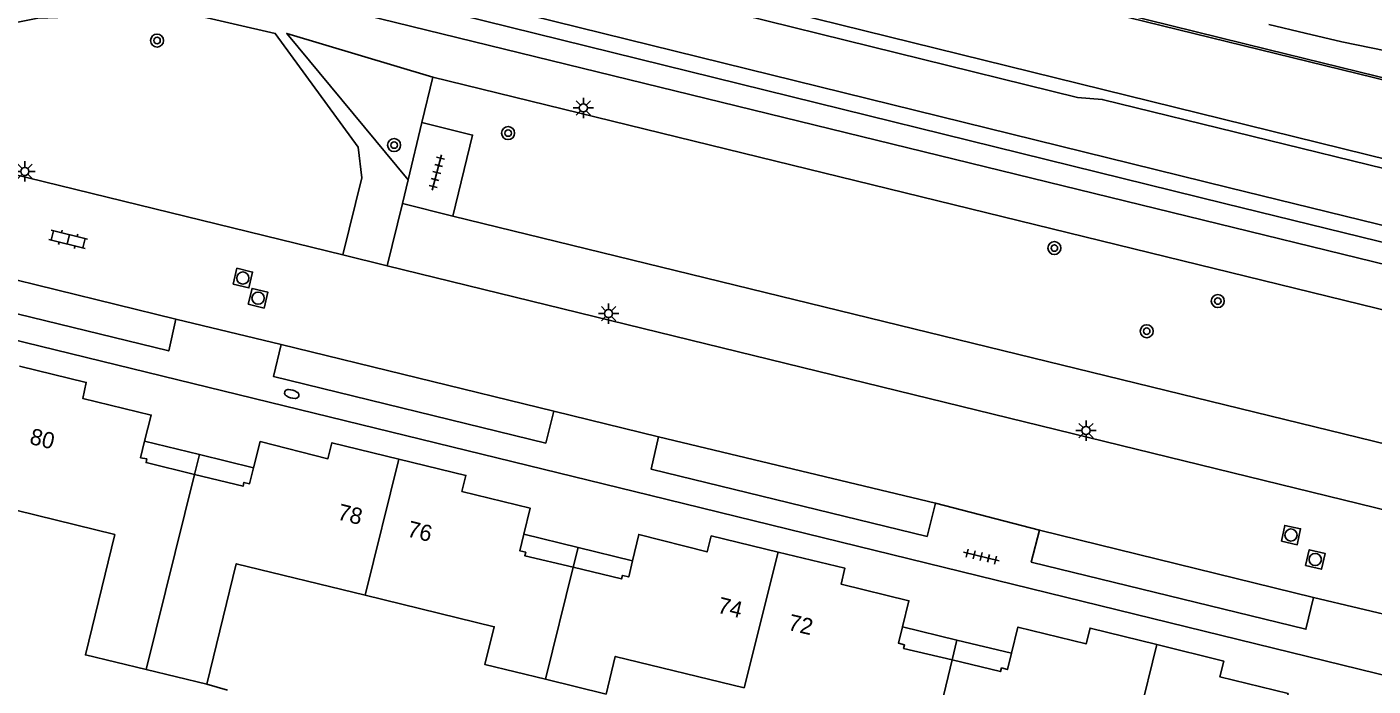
# Model space of a CAD drawing. Extents: x 125000 to 129004, y 397500 to 399008.
# Drawn here: x 126436.9 to 126519.7, y 398620 to 398660.6 of the extents above; entities that cross this region are included whole.
import ezdxf

# ---------------------------------------------------------------- set-up
doc = ezdxf.new("R2010")
doc.units = 0
for name, color, linetype in [('gg-afsc-hekwerk', 7, 'Continuous'), ('gg-anno-huisnummerreeks BGT', 7, 'Continuous'), ('gg-bbg-gedigitaliseerde bebouwing', 7, 'Continuous'), ('gg-bbg-hoofdgebouw', 7, 'Continuous'), ('gg-bbg-luifel en loopbrug', 7, 'Continuous'), ('gg-bbg-tussenscheiding', 7, 'Continuous'), ('gg-knt-verharding', 7, 'Continuous'), ('gg-knt-verharding nz', 7, 'Continuous'), ('gg-kntw-bovenkant insteek waterloop', 7, 'Continuous'), ('gg-kntw-waterlijn', 7, 'Continuous'), ('gt-grn-groengrens', 7, 'Continuous'), ('gt-symb-boom', 7, 'Continuous'), ('gt-symb-brandkraan', 7, 'Continuous'), ('gt-symb-klinker verharding', 7, 'Continuous'), ('gt-symb-lichtmast', 7, 'Continuous'), ('gt-symb-rioolschacht', 7, 'Continuous'), ('gt-symb-tegel verharding', 7, 'Continuous'), ('gx-grn-maaiveld', 7, 'Continuous')]:
    doc.layers.add(name, color=color, linetype=linetype)

# ---------------------------------------------------------------- blocks, each defined once
blk = doc.blocks.new('gt0-TEG1')
at = {"layer": 'gt-symb-tegel verharding'}
for p, q in [((-1.125, 0), (1.125, 0)), ((-0.9, -0.25), (-0.9, 0.25)), ((-0.45, -0.25), (-0.45, 0.25)), ((0, -0.25), (0, 0.25)), ((0.45, -0.25), (0.45, 0.25)), ((0.9, -0.25), (0.9, 0.25))]:
    blk.add_line(p, q, dxfattribs=at)
blk = doc.blocks.new('gt0-LMAST')
at = {"layer": 'gt-symb-lichtmast'}
for p, q in [((-0.182, 0.173), (-0.447, 0.438)), ((-0.005, 0.246), (-0.005, 0.621)), ((0.172, 0.173), (0.437, 0.438)), ((-0.255, -0.004), (-0.63, -0.004)), ((-0.182, -0.181), (-0.447, -0.446)), ((-0.005, -0.254), (-0.005, -0.629)), ((0.437, -0.446), (0.172, -0.181)), ((0.245, -0.004), (0.62, -0.004))]:
    blk.add_line(p, q, dxfattribs=at)
blk.add_circle((-0.005, -0.004), 0.25, dxfattribs=at)
blk = doc.blocks.new('gt0-BOOM')
at = {"layer": 'gt-symb-boom'}
for radius in [0.4, 0.2]:
    blk.add_circle((0, 0), radius, dxfattribs=at)
blk = doc.blocks.new('gt0-BR')
at = {"layer": 'gt-symb-brandkraan'}
for centre, radius, start, end in [((-0.244, 0), 0.206, 107.56694, 252.43307), ((0.599, -2.664), 3, 106.89205, 107.56694), ((0, -0.691), 0.938, 73.10799, 106.89205), ((-0.599, -2.664), 3, 72.43309, 73.10799), ((0.244, 0), 0.206, 287.56695, 72.43309), ((0.599, 2.664), 3, 252.43307, 253.10797), ((0, 0.691), 0.938, 253.10797, 286.89206), ((-0.599, 2.664), 3, 286.89206, 287.56695)]:
    blk.add_arc(centre, radius, start, end, dxfattribs=at)
blk = doc.blocks.new('gt0-RS')
at = {"layer": 'gt-symb-rioolschacht'}
blk.add_lwpolyline([(-0.5, -0.5), (0.5, -0.5), (0.5, 0.5), (-0.5, 0.5)], close=True, dxfattribs=at)
blk.add_circle((0, 0), 0.375, dxfattribs=at)
blk = doc.blocks.new('gt0-KL1')
at = {"layer": 'gt-symb-klinker verharding'}
for p, q in [((-1.15, 0.3), (1.15, 0.3)), ((-1, -0.3), (-1, 0.3)), ((-0.5, 0.3), (-0.5, 0.45)), ((0, -0.3), (0, 0.3)), ((0.5, 0.3), (0.5, 0.45)), ((1, -0.3), (1, 0.3)), ((-1.15, -0.3), (1.15, -0.3)), ((-0.5, -0.45), (-0.5, -0.3)), ((0.5, -0.45), (0.5, -0.3))]:
    blk.add_line(p, q, dxfattribs=at)

msp = doc.modelspace()

# ---------------------------------------------------------------- linework, layer by layer
at = {"layer": 'gg-afsc-hekwerk'}
for p, q in [((126461.228, 398654.702), (126461.9, 398657.483)), ((126460.375, 398651.168), (126461.228, 398654.702)), ((126460.022, 398649.706), (126460.375, 398651.168)), ((126463.135, 398648.945), (126460.022, 398649.706)), ((126650.035, 398603.269), (126463.135, 398648.945)), ((126449.262, 398619.792), (126447.992, 398620.163))]:
    msp.add_line(p, q, dxfattribs=at)
for points in [[(126940.304, 398557.446), (126936.567, 398555.946), (126917.248, 398560.73), (126904.597, 398563.825), (126899.09, 398565.16), (126880.395, 398569.39), (126871.244, 398571.606), (126843.113, 398578.463), (126834.208, 398580.63), (126815.394, 398585.233), (126798.941, 398589.25), (126780.443, 398593.783), (126766.856, 398597.149), (126719.035, 398608.855), (126669.566, 398620.853), (126627.707, 398631.15), (126610.862, 398635.296), (126560.721, 398647.519), (126548.679, 398650.481), (126533.314, 398654.267), (126513.26, 398659.192), (126493.962, 398663.952), (126437.616, 398677.701), (126422.794, 398681.33)], [(126461.9, 398657.483), (126656.147, 398609.937), (126654.287, 398602.23)]]:
    msp.add_lwpolyline(points, dxfattribs=at)
at = {"layer": 'gg-bbg-gedigitaliseerde bebouwing'}
msp.add_line((126447.992, 398620.163), (126444.258, 398621.064), dxfattribs=at)
msp.add_lwpolyline([(126442.34, 398629.366), (126440.525, 398621.965), (126444.258, 398621.064)], dxfattribs=at)
at = {"layer": 'gg-bbg-hoofdgebouw'}
for p, q in [((126442.34, 398629.366), (126434.415, 398631.311)), ((126468.826, 398620.462), (126472.548, 398619.553))]:
    msp.add_line(p, q, dxfattribs=at)
for points in [[(126444.168, 398635.099), (126444.57, 398636.708), (126440.372, 398637.718), (126440.572, 398638.715), (126436.472, 398639.72)], [(126447.24, 398633.055), (126444.257, 398633.781), (126444.303, 398634.006), (126443.915, 398634.087), (126444.168, 398635.099)], [(126459.806, 398633.997), (126455.685, 398635.001), (126455.445, 398634.025), (126451.268, 398635.072), (126450.87, 398633.468)], [(126450.87, 398633.468), (126450.627, 398632.488), (126450.275, 398632.566), (126450.223, 398632.328), (126447.24, 398633.055)], [(126459.806, 398633.997), (126463.927, 398632.993), (126463.688, 398632.012), (126467.878, 398630.988), (126467.486, 398629.384)], [(126467.486, 398629.384), (126467.237, 398628.365), (126467.606, 398628.275), (126467.554, 398628.061), (126470.532, 398627.347)], [(126483.129, 398628.28), (126479.017, 398629.275), (126478.768, 398628.296), (126474.565, 398629.364), (126474.185, 398627.754)], [(126447.992, 398620.163), (126449.8, 398627.569), (126457.736, 398625.631)], [(126474.185, 398627.754), (126473.951, 398626.759), (126473.561, 398626.851), (126473.51, 398626.633), (126470.532, 398627.347)], [(126490.789, 398623.687), (126491.182, 398625.288), (126487.005, 398626.313), (126487.24, 398627.285), (126483.129, 398628.28)], [(126457.736, 398625.631), (126465.671, 398623.693), (126465.104, 398621.371), (126468.826, 398620.462)], [(126493.835, 398621.65), (126490.856, 398622.362), (126490.91, 398622.585), (126490.541, 398622.676), (126490.789, 398623.687)], [(126506.434, 398622.598), (126502.323, 398623.613), (126502.082, 398622.634), (126497.886, 398623.671), (126497.484, 398622.058)], [(126514.133, 398618.005), (126514.505, 398619.582), (126510.307, 398620.608), (126510.545, 398621.582), (126506.434, 398622.598)], [(126472.548, 398619.553), (126473.113, 398621.866), (126481.049, 398619.928)], [(126497.484, 398622.058), (126497.235, 398621.062), (126496.879, 398621.164), (126496.814, 398620.937), (126493.835, 398621.65)]]:
    msp.add_lwpolyline(points, dxfattribs=at)
at = {"layer": 'gg-bbg-luifel en loopbrug'}
for p, q in [((126447.538, 398634.279), (126444.168, 398635.099)), ((126447.24, 398633.055), (126447.538, 398634.279)), ((126450.87, 398633.468), (126447.538, 398634.279)), ((126470.83, 398628.571), (126467.486, 398629.384)), ((126470.532, 398627.347), (126470.83, 398628.571)), ((126474.185, 398627.754), (126470.83, 398628.571)), ((126494.133, 398622.874), (126490.789, 398623.687)), ((126493.835, 398621.65), (126494.133, 398622.874)), ((126497.484, 398622.058), (126494.133, 398622.874))]:
    msp.add_line(p, q, dxfattribs=at)
at = {"layer": 'gg-bbg-tussenscheiding'}
for p, q in [((126459.806, 398633.997), (126457.736, 398625.631)), ((126447.24, 398633.055), (126444.258, 398621.064)), ((126483.129, 398628.28), (126481.049, 398619.928)), ((126470.532, 398627.347), (126468.826, 398620.462)), ((126506.434, 398622.598), (126504.349, 398614.22))]:
    msp.add_line(p, q, dxfattribs=at)
msp.add_lwpolyline([(126493.835, 398621.65), (126492.183, 398614.742), (126492.369, 398614.697)], dxfattribs=at)
at = {"layer": 'gg-knt-verharding'}
for p, q in [((126416.046, 398656.412), (126456.368, 398646.549)), ((126456.368, 398646.549), (126459.086, 398645.884)), ((126452.556, 398641.05), (126446.091, 398642.609)), ((126475.775, 398635.376), (126469.343, 398636.947)), ((126499.219, 398629.624), (126492.805, 398631.3)), ((126522.481, 398623.957), (126516.06, 398625.5))]:
    msp.add_line(p, q, dxfattribs=at)
for points in [[(126461.228, 398654.702), (126464.337, 398653.924), (126463.135, 398648.945)], [(126410.563, 398647.575), (126475.229, 398631.783), (126528.498, 398618.73), (126646.676, 398589.816)], [(126446.091, 398642.609), (126445.647, 398640.65), (126428.742, 398644.785), (126429.216, 398646.754)], [(126459.086, 398645.884), (126561.031, 398620.941), (126618.703, 398606.814), (126649.066, 398599.42)], [(126469.343, 398636.947), (126468.845, 398634.988), (126452.086, 398639.08), (126452.556, 398641.05)], [(126492.805, 398631.3), (126492.302, 398629.248), (126475.329, 398633.379), (126475.775, 398635.376)], [(126516.06, 398625.5), (126515.599, 398623.535), (126498.709, 398627.657), (126499.219, 398629.624)]]:
    msp.add_lwpolyline(points, dxfattribs=at)
at = {"layer": 'gg-knt-verharding nz'}
for p, q in [((126429.216, 398646.754), (126446.091, 398642.609)), ((126452.556, 398641.05), (126469.343, 398636.947)), ((126475.775, 398635.376), (126492.805, 398631.3)), ((126499.219, 398629.624), (126516.06, 398625.5))]:
    msp.add_line(p, q, dxfattribs=at)
at = {"layer": 'gg-kntw-bovenkant insteek waterloop'}
for points in [[(126884.78, 398555.055), (126883.859, 398556.325), (126882.317, 398558.95), (126881.397, 398561.406), (126880.656, 398563.893), (126880.292, 398564.441), (126879.702, 398564.704), (126835.226, 398575.342), (126811.696, 398581.072), (126777.541, 398589.594), (126703.282, 398607.867), (126666.097, 398616.844), (126628.82, 398626.095), (126585.331, 398636.579), (126532.543, 398649.474), (126439.89, 398672.318), (126413.91, 398678.645), (126371.611, 398689.132), (126335.87, 398697.677), (126320.19, 398701.725), (126299.052, 398706.82)], [(126416.244, 398672.929), (126432.133, 398669.072), (126510.587, 398649.723), (126549.24, 398640.255), (126624.257, 398621.922), (126650.985, 398615.296), (126659.461, 398613.222)]]:
    msp.add_lwpolyline(points, dxfattribs=at)
at = {"layer": 'gg-kntw-waterlijn'}
for points in [[(126883.756, 398554.584), (126880.055, 398560.293), (126879.898, 398563.062), (126879.574, 398563.639), (126797.66, 398583.721), (126685.639, 398611.52), (126682.195, 398612.211), (126648.017, 398620.572), (126585.914, 398635.811), (126503.077, 398656.117), (126501.543, 398656.238), (126379.063, 398686.457), (126319.783, 398700.897), (126277.973, 398711.201), (126206.215, 398728.88), (126204.896, 398727.907)], [(126416.48, 398673.901), (126432.371, 398670.043), (126510.826, 398650.694), (126549.478, 398641.226), (126624.496, 398622.893), (126651.224, 398616.267), (126659.699, 398614.193)]]:
    msp.add_lwpolyline(points, dxfattribs=at)
at = {"layer": 'gt-grn-groengrens'}
msp.add_line((126460.022, 398649.706), (126459.086, 398645.884), dxfattribs=at)
for points in [[(126456.368, 398646.549), (126457.531, 398651.299), (126457.312, 398653.173), (126452.206, 398660.166), (126446.763, 398661.408), (126437.604, 398661.105), (126424.5, 398658.511), (126420.672, 398659.056), (126400.635, 398664.263), (126397.533, 398665.499), (126394.722, 398667.479), (126391.948, 398669.051), (126389.419, 398669.199), (126381.253, 398668.904), (126374.631, 398669.08), (126362.044, 398672.033), (126357.278, 398673.586), (126353.232, 398676.669), (126350.519, 398680.566), (126348.113, 398683.897), (126344.654, 398685.265), (126322.066, 398690.378), (126318.659, 398690.426), (126314.271, 398689.815)], [(126686.829, 398601.086), (126686.71, 398601.196), (126682.165, 398605.078), (126680.031, 398606.481), (126677.259, 398607.61), (126447.199, 398663.906), (126441.156, 398663.817), (126431.621, 398662.572), (126425.661, 398661.08), (126423.684, 398661.001), (126421.639, 398661.453), (126402.312, 398666.071), (126399.561, 398667.314), (126397.23, 398669.459), (126394.183, 398671.219), (126391.793, 398671.729), (126378.802, 398671.135), (126378.013, 398671.207)], [(126460.375, 398651.168), (126452.907, 398660.176), (126461.9, 398657.483)]]:
    msp.add_lwpolyline(points, dxfattribs=at)
at = {"layer": 'gx-grn-maaiveld'}
for points in [[(126945.927, 398557.564), (126940.252, 398557.417), (126936.408, 398555.941), (126907.634, 398563.051), (126876.581, 398570.191), (126834.489, 398580.656), (126763.757, 398597.745), (126719.035, 398608.855), (126669.566, 398620.853), (126626.549, 398631.511), (126534.826, 398653.762), (126386.268, 398690.139), (126340.179, 398701.514), (126290.598, 398713.583)], [(126513.309, 398660.723), (126515.551, 398660.184), (126517.817, 398659.649), (126525.92, 398657.994), (126535.421, 398655.594), (126551.63, 398652.249), (126565.515, 398649.009), (126579.104, 398645.58), (126580.99, 398644.74), (126584.384, 398643.844), (126587.417, 398643.193), (126590.088, 398642.505), (126595.519, 398641.3)]]:
    msp.add_lwpolyline(points, dxfattribs=at)

# ---------------------------------------------------------------- block references
at = {"layer": 'gt-symb-boom'}
for p in [(126444.932, 398659.732), (126466.526, 398654.044), (126459.514, 398653.306), (126500.126, 398646.976), (126510.18, 398643.719), (126505.805, 398641.861)]:
    msp.add_blockref('gt0-BOOM', p, dxfattribs=at)
at = {"layer": 'gt-symb-brandkraan', "rotation": 163.73979529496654}
msp.add_blockref('gt0-BR', (126453.215, 398638.002), dxfattribs=at)
at = {"layer": 'gt-symb-klinker verharding', "rotation": -13.772145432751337}
msp.add_blockref('gt0-KL1', (126439.47, 398647.51), dxfattribs=at)
at = {"layer": 'gt-symb-lichtmast'}
for p in [(126471.16, 398655.596), (126436.807, 398651.69), (126472.708, 398642.95), (126502.079, 398635.76)]:
    msp.add_blockref('gt0-LMAST', p, dxfattribs=at)
at = {"layer": 'gt-symb-rioolschacht'}
for p, rotation in [((126450.209, 398645.131), -13.59156043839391), ((126451.146, 398643.891), -13.952823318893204), ((126514.682, 398629.331), -11.882758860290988), ((126516.175, 398627.829), -13.063337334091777)]:
    msp.add_blockref('gt0-RS', p, dxfattribs=dict(at, rotation=rotation))
at = {"layer": 'gt-symb-tegel verharding'}
for p, rotation in [((126462.141, 398651.622), -104.42553178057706), ((126495.632, 398628.006), -13.772145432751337)]:
    msp.add_blockref('gt0-TEG1', p, dxfattribs=dict(at, rotation=rotation))

# ---------------------------------------------------------------- texts
at = {"layer": 'gg-anno-huisnummerreeks BGT'}
for s, rotation, p in [('80', 346.2, (126437.038, 398634.948)), ('78', 346.3, (126455.975, 398630.299)), ('76', 346.3, (126460.261, 398629.254)), ('74', 346.4, (126479.352, 398624.565)), ('72', 346.4, (126483.687, 398623.515))]:
    msp.add_text(s, height=1, rotation=rotation, dxfattribs=at).set_placement(p)

doc.saveas('drawing.dxf')
